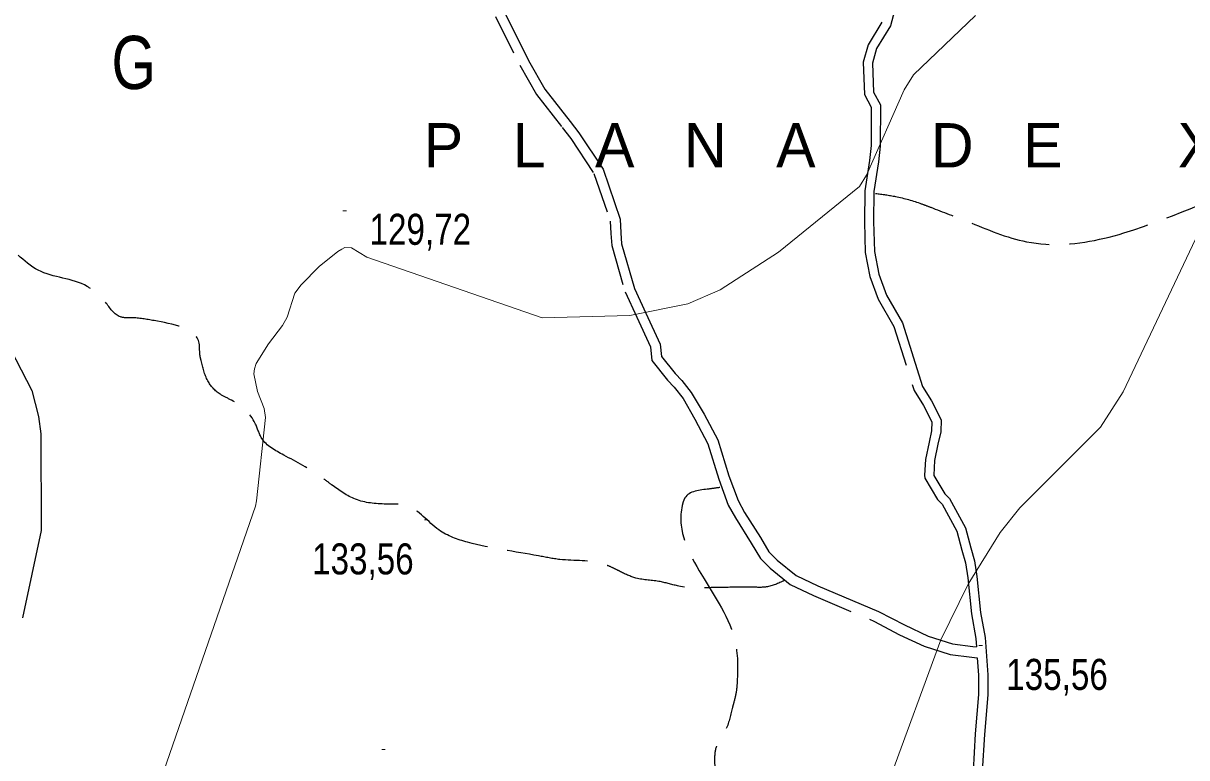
# Model space of a CAD drawing. Extents: x 483843 to 488449, y 4381269 to 4384483.
# Drawn here: x 485069 to 485396.9, y 4382451.9 to 4382659 of the extents above; entities that cross this region are included whole.
import ezdxf
from ezdxf.enums import TextEntityAlignment as Align

# ---------------------------------------------------------------- set-up
doc = ezdxf.new("R2010")
doc.units = 0
doc.header["$LTSCALE"] = 3.8
doc.linetypes.add('LONG_DASHED', pattern=[7.5, 6, -1.5])
doc.linetypes.add('MEDIUM_DASHED', pattern=[4.5, 3, -1.5])
doc.layers.add('31', color=7, linetype='Continuous')
doc.layers.add('5', color=7, linetype='Continuous')
for name, color, linetype, lineweight in [('38', 7, 'Continuous', 25), ('7', 7, 'Continuous', 13), ('8', 7, 'Continuous', 25), ('9', 7, 'Continuous', 13)]:
    doc.layers.add(name, color=color, linetype=linetype, lineweight=lineweight)

msp = doc.modelspace()

# ---------------------------------------------------------------- linework, layer by layer
at = {"layer": '38'}
for points in [[(485315.34, 4382665.39), (485313.42, 4382658.29), (485309.48, 4382651.92), (485308.33, 4382647.8), (485308.62, 4382639.65), (485310.57, 4382636), (485310.55, 4382624.39), (485310.02, 4382619.98), (485308.75, 4382611.6), (485308.68, 4382603.1), (485308.89, 4382594.69), (485310.13, 4382588.28), (485312.29, 4382582.34), (485316.79, 4382574.53), (485322.43, 4382556.56), (485324.95, 4382552.53), (485327.68, 4382547.23), (485327.58, 4382543.77), (485326.81, 4382540.32), (485325.85, 4382535.71), (485325.63, 4382531.58), (485325.63, 4382531.48), (485328.74, 4382526.34), (485330.05, 4382525), (485334.56, 4382516.75), (485336.03, 4382511.08), (485337.08, 4382507.39), (485337.76, 4382503), (485338.77, 4382492.89), (485340.09, 4382485.85), (485340.82, 4382475.3), (485340.84, 4382469.63), (485339.9, 4382458.48), (485339.27, 4382448.07)], [(485204.57, 4382662.38), (485211.43, 4382648.51), (485215.96, 4382640.5), (485223.14, 4382631.37), (485225.62, 4382628.16), (485232.4, 4382617.88), (485237.23, 4382603.78), (485237.38, 4382599.93), (485237.65, 4382596.88), (485241.28, 4382584.27), (485244.47, 4382577.33), (485248.51, 4382568.56), (485248.85, 4382565.08), (485252.74, 4382560.27), (485254.58, 4382558.28), (485257.22, 4382554.91), (485260.95, 4382548.79)], [(485260.95, 4382548.79), (485264.77, 4382541.56), (485267.88, 4382531.39), (485270.47, 4382524.41), (485272.32, 4382521.09), (485276.8, 4382514.04), (485279.18, 4382509.97), (485281.52, 4382507.65), (485286.82, 4382503.34), (485292.99, 4382500.39), (485310.01, 4382493.19), (485317.36, 4382489.34), (485324.07, 4382486.16), (485330.91, 4382483.98), (485336.67, 4382483.25), (485337.69, 4382483.17)]]:
    msp.add_lwpolyline(points, dxfattribs=at)
at = {"layer": '38', "linetype": 'MEDIUM_DASHED'}
for points in [[(485202.13, 4382660.97), (485208.94, 4382647.19), (485213.61, 4382638.93), (485220.92, 4382629.64), (485223.33, 4382626.52), (485229.85, 4382616.63), (485234.43, 4382603.26), (485234.57, 4382599.75), (485234.87, 4382596.36), (485238.64, 4382583.28), (485241.91, 4382576.15), (485245.75, 4382567.81), (485246.14, 4382563.96), (485250.61, 4382558.43), (485252.43, 4382556.45), (485254.98, 4382553.2), (485258.26, 4382547.37)], [(485311.03, 4382659.33), (485307.09, 4382652.96), (485305.74, 4382648.11), (485306.07, 4382638.97), (485307.99, 4382635.36), (485307.97, 4382624.55), (485307.47, 4382620.33), (485306.17, 4382611.8), (485306.1, 4382603.07), (485306.32, 4382594.41), (485307.63, 4382587.59), (485309.94, 4382581.25), (485314.41, 4382573.49), (485320.07, 4382555.48), (485322.71, 4382551.25), (485325.09, 4382546.64), (485325.01, 4382544.09), (485324.29, 4382540.87), (485323.29, 4382536.04), (485323.05, 4382531.61), (485323.08, 4382530.72), (485326.69, 4382524.75), (485327.96, 4382523.45), (485332.14, 4382515.79), (485333.55, 4382510.4), (485334.56, 4382506.84), (485335.2, 4382502.68), (485336.22, 4382492.53), (485337.53, 4382485.52), (485337.69, 4382483.17)], [(485258.26, 4382547.37), (485261.95, 4382540.39), (485265, 4382530.42), (485267.7, 4382523.13), (485269.7, 4382519.53), (485274.2, 4382512.45), (485276.76, 4382508.09), (485279.49, 4382505.39), (485285.19, 4382500.75), (485291.75, 4382497.62), (485308.71, 4382490.44), (485316.01, 4382486.61), (485322.96, 4382483.33), (485330.25, 4382480.99), (485336.36, 4382480.22), (485337.9, 4382480.09)], [(485337.9, 4382480.09), (485338.24, 4382475.21), (485338.26, 4382469.74), (485337.33, 4382458.67), (485336.69, 4382448.16), (485336.65, 4382442.04), (485337.57, 4382425.08), (485341.21, 4382414.47), (485345.7, 4382400.63), (485345.47, 4382393.13), (485345.78, 4382389.52), (485346.94, 4382383.75), (485348.18, 4382377.11), (485349.86, 4382368.49), (485351.66, 4382362.24), (485355.11, 4382352.31), (485360.93, 4382340.14), (485364.85, 4382332.51)]]:
    msp.add_lwpolyline(points, dxfattribs=at)
at = {"layer": '38', "linetype": 'LONG_DASHED'}
for points in [[(485309.21, 4382611.07), (485314.88, 4382610.19), (485322.12, 4382608.14), (485324.76, 4382607.14), (485335.19, 4382603.12), (485351.8, 4382597.42), (485395.62, 4382605.85), (485431.44, 4382616.62), (485440.82, 4382616.48), (485452.87, 4382614), (485490.89, 4382623.75), (485509.03, 4382649.81), (485549.24, 4382671.69), (485577.72, 4382686.07), (485582.98, 4382689.62), (485592.78, 4382695.49), (485598.32, 4382700.62), (485605.21, 4382709.52), (485609.89, 4382716.58), (485622.84, 4382756.28), (485625.27, 4382775.76), (485625.95, 4382783.87), (485625.82, 4382795.65), (485624.66, 4382805.98), (485619.05, 4382817.51), (485615.28, 4382822.93), (485609.49, 4382827.47), (485605.89, 4382831.84), (485602.98, 4382864.57), (485600.36, 4382868.73), (485599.58, 4382870.07), (485598.27, 4382872.07), (485596.64, 4382875.12), (485594.75, 4382883.79)], [(485344.94, 4382746.61), (485349.54, 4382745.49), (485357.04, 4382741.42), (485359.03, 4382739.43), (485367.52, 4382730.05), (485396.22, 4382715.48), (485407.81, 4382709.24), (485474.69, 4382707.65), (485506.07, 4382706.56), (485511.12, 4382705.67), (485548.38, 4382682.02), (485554.05, 4382675.45), (485556.93, 4382673.77), (485566.39, 4382665.01), (485573.33, 4382658.83), (485583.44, 4382655.56), (485600.89, 4382653.17), (485655.21, 4382644.68), (485665.44, 4382634.96), (485667.74, 4382628.02), (485669.18, 4382622.87)], [(485283.49, 4382501.86), (485278.42, 4382500.07), (485274.6, 4382500), (485270.1, 4382500), (485262.45, 4382499.86), (485253.73, 4382500.31), (485248.53, 4382501.56), (485241.69, 4382502.57), (485237.08, 4382504.51), (485235.18, 4382505.45), (485232.69, 4382506.46), (485220.21, 4382507.81), (485214.19, 4382508.83), (485194.24, 4382512.68), (485186.15, 4382516.14), (485177.1, 4382522.95), (485171.24, 4382523.45), (485162.66, 4382524.8), (485155.91, 4382528.88), (485152.94, 4382531.08), (485142.4, 4382537.27), (485136.24, 4382541.96), (485134.37, 4382546.2), (485127.65, 4382552.76), (485124.46, 4382554.43), (485121.02, 4382558.2), (485119.12, 4382563.94), (485118.79, 4382565.51), (485118.58, 4382568.81), (485105.86, 4382575.18), (485099.55, 4382575.97), (485096.39, 4382576.22), (485092.11, 4382580.42), (485089.97, 4382582.63), (485087.01, 4382584.83), (485073.2, 4382589.38), (485061.64, 4382598.03), (485054.55, 4382599.71), (485048.03, 4382599.74), (485043.97, 4382600.04), (485042.24, 4382600.39), (485040.03, 4382602.22), (485037.82, 4382604.06), (485035.6, 4382606.72), (485029.12, 4382612.46), (485023.44, 4382619.56), (485020.93, 4382621.47), (485018.13, 4382622.54), (485016.17, 4382623.33), (485002.4, 4382629.84), (484990.3, 4382635.1), (484983.11, 4382638.35), (484973.94, 4382643.67), (484969.99, 4382646.3), (484966.88, 4382648.34), (484964.01, 4382649.12), (484961.67, 4382645.7), (484957.78, 4382645.03), (484951.41, 4382644.54), (484946.53, 4382644.61), (484942.02, 4382645.13), (484936.67, 4382646.46), (484931.75, 4382648.69), (484928.07, 4382649.23), (484924.99, 4382649.17), (484920.9, 4382647.38), (484918.37, 4382646.28), (484914.63, 4382645.69), (484904.66, 4382644.99), (484891.55, 4382643.7), (484886.6, 4382643.54), (484876.77, 4382643.59), (484867.68, 4382644.33), (484855.65, 4382645.46), (484847.91, 4382646.08), (484844.69, 4382646.02), (484839.44, 4382645.78), (484833.38, 4382645.07), (484827.41, 4382642.79), (484824.88, 4382641.62), (484819.34, 4382637.02), (484816.18, 4382633.06), (484814.52, 4382629.65), (484810.71, 4382624.41), (484804.07, 4382618.06), (484801.41, 4382615.61), (484797.79, 4382612.25), (484795.65, 4382610.63), (484791.89, 4382606.66), (484789.34, 4382606.39), (484779.58, 4382606.17)], [(485265.32, 4382528.12), (485262.25, 4382527.69), (485255.47, 4382525.17), (485254.89, 4382523.66), (485269.37, 4382485.73), (485270.26, 4382474.04), (485269.81, 4382469.75), (485269.39, 4382467.95), (485268.83, 4382465.83), (485266.91, 4382459.65), (485264.37, 4382455.1), (485263.84, 4382451.11), (485273.12, 4382431.02), (485277.96, 4382424.65), (485281.43, 4382419.46), (485284.08, 4382414.33), (485286.1, 4382410.17), (485287.71, 4382395.64), (485288.35, 4382389.12), (485289.01, 4382385.76), (485289.32, 4382380.89), (485289.48, 4382376.39), (485290.67, 4382372.66), (485309.65, 4382359.94), (485317.23, 4382355.87), (485325.27, 4382351.06), (485330.26, 4382348.9), (485338.41, 4382346.05), (485345.68, 4382342.42), (485350.61, 4382339.66), (485355.39, 4382336.74), (485358.65, 4382334.63)]]:
    msp.add_spline(points, degree=3, dxfattribs=at)
at = {"layer": '7'}
for p, q in [((485159.06, 4382606.15), (485160.06, 4382606.15)), ((485182.07, 4382519), (485183.07, 4382519)), ((485338.32, 4382483.59), (485339.32, 4382483.59)), ((485170.02, 4382454.26), (485171.02, 4382454.26))]:
    msp.add_line(p, q, dxfattribs=at)
at = {"layer": '8'}
msp.add_lwpolyline([(485054.8, 4382587.52), (485071.39, 4382555.44), (485073.3, 4382548.11), (485073.95, 4382543.28), (485074, 4382516.03), (485068.82, 4382491.32)], dxfattribs=at)
at = {"layer": '9'}
for points in [[(485337.4, 4382661.19), (485319.95, 4382644.53), (485317.28, 4382640.31), (485306.69, 4382616.18), (485304.74, 4382612.97), (485281.86, 4382594.46), (485265.41, 4382583.82), (485256.33, 4382579.95), (485239.96, 4382576.62), (485215.29, 4382575.99), (485165.82, 4382593.11), (485161.48, 4382595.68), (485159.66, 4382595.82), (485158.76, 4382595.36), (485157.69, 4382594.68), (485152.42, 4382590.43), (485147.3, 4382585.32), (485145.54, 4382582.96), (485143.41, 4382576.16), (485142.06, 4382573.78), (485138.11, 4382568.62), (485134.64, 4382563.07), (485134.2, 4382561.6), (485133.97, 4382560.16), (485135.02, 4382555.18), (485136.86, 4382550.43), (485137.31, 4382547.85), (485134.74, 4382524.32), (485134.41, 4382522.89), (485103.68, 4382433.87)], [(485407.91, 4382616.16), (485379.05, 4382555.08), (485372.6, 4382545.12), (485349.89, 4382522.36), (485344.33, 4382515.47), (485335.28, 4382500.87), (485327.66, 4382485.17), (485313.03, 4382445.45)]]:
    msp.add_lwpolyline(points, dxfattribs=at)

# ---------------------------------------------------------------- texts
at = {"layer": '31', "width": 0.8}
msp.add_text('G', height=15, dxfattribs=at).set_placement((485100.11, 4382640.49), align=Align.CENTER)
at = {"layer": '5'}
msp.add_text('P   L   A   N   A       D   E       X   O   R   R   I   G   O', height=12.49, dxfattribs=at).set_placement((485181.87, 4382618.39))
at = {"layer": '7', "width": 0.8}
for s, p in [('129,72', (485166.59, 4382596.56)), ('133,56', (485150.4, 4382503.61)), ('135,56', (485346.05, 4382471.03))]:
    msp.add_text(s, height=8.75, dxfattribs=at).set_placement(p)

doc.saveas('drawing.dxf')
